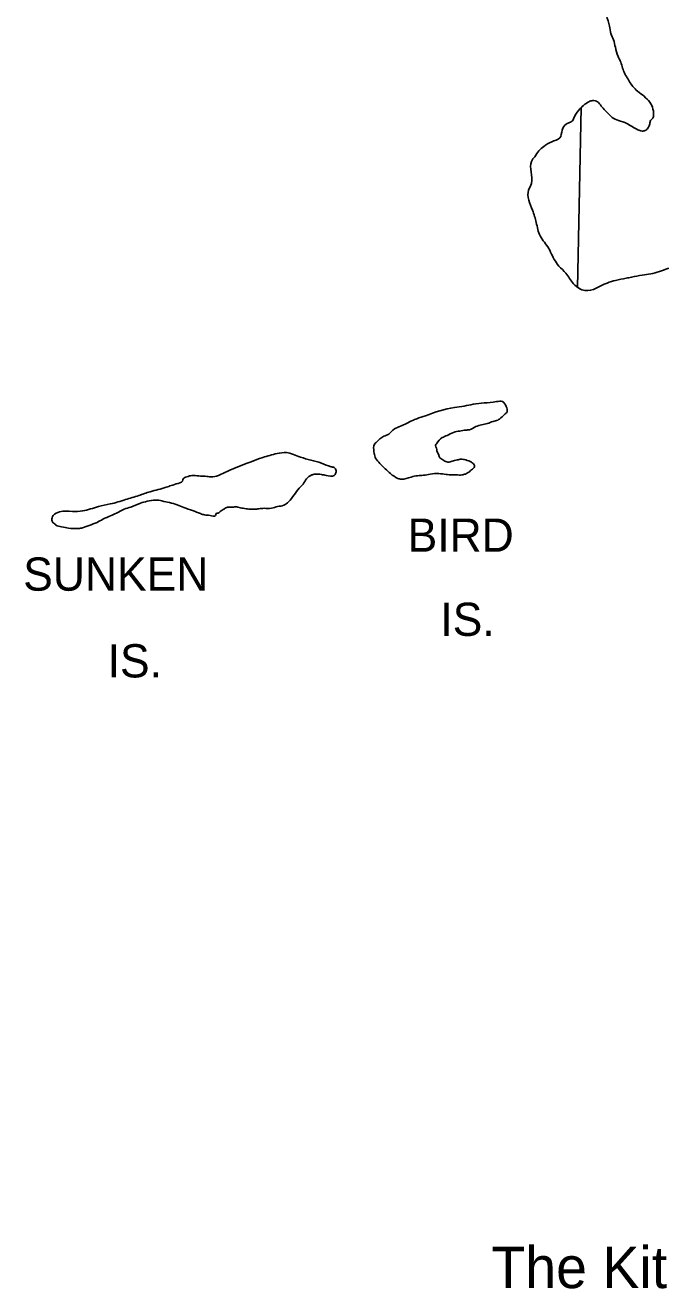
# Model space of a CAD drawing. Extents: x 380424 to 701066, y 1117407 to 1412949.
# Drawn here: x 519548 to 527202, y 1267757 to 1282967 of the extents above; entities that cross this region are included whole.
import ezdxf

# ---------------------------------------------------------------- set-up
doc = ezdxf.new("R2010")
doc.units = 0
for name, color, linetype in [('Bay Text', 7, 'Continuous'), ('Cities Incorporated Area', 7, 'Continuous'), ('Islands', 7, 'Continuous'), ('Islands Text Coastal (Keys etc)', 7, 'Continuous'), ('Section Lines', 7, 'Continuous')]:
    doc.layers.add(name, color=color, linetype=linetype)

msp = doc.modelspace()

# ---------------------------------------------------------------- linework, layer by layer
at = {"layer": 'Cities Incorporated Area'}
for points in [[(526435, 1288897), (526424, 1288839), (526424, 1288781), (526473, 1288671), (526481, 1288625), (526481, 1288598), (526485, 1288571), (526477, 1288537), (526473, 1288514), (526469, 1288483), (526469, 1288449), (526450, 1288411), (526436, 1288391), (526436, 1288376), (526429, 1288316), (526391, 1288278), (526376, 1288226), (526361, 1288218), (526369, 1288204), (526339, 1288122), (526294, 1288031), (526249, 1287829), (526211, 1287791), (526204, 1287738), (526091, 1287641), (526038, 1287573), (525971, 1287476), (525956, 1287415), (525902, 1287357), (525881, 1287304), (525858, 1287251), (525843, 1287244), (525888, 1287139), (525851, 1287041), (525926, 1286958), (525911, 1286876), (525911, 1286801), (525941, 1286718), (525926, 1286673), (525844, 1286539), (525928, 1286380), (526016, 1286254), (526076, 1286149), (526098, 1286013), (526098, 1285923), (526151, 1285848), (526176, 1285700), (526245, 1285568), (526287, 1285436), (526249, 1285301), (526256, 1285271), (526287, 1285161), (526294, 1285143), (526298, 1285092), (526306, 1285060), (526316, 1285038), (526314, 1285018), (526313, 1285000), (526313, 1284960), (526301, 1284850), (526286, 1284760), (526294, 1284655), (526376, 1284670), (526414, 1284625), (526421, 1284557), (526429, 1284512), (526436, 1284437), (526421, 1284302), (526346, 1284227), (526346, 1284159), (526339, 1284039), (526346, 1283934), (526354, 1283821), (526376, 1283776), (526391, 1283708), (526414, 1283671), (526436, 1283618), (526451, 1283595), (526451, 1283573), (526481, 1283490), (526519, 1283348), (526511, 1283310), (526526, 1283242), (526541, 1283167), (526549, 1283085), (526587, 1282957), (526602, 1282867), (526632, 1282792), (526656, 1282702), (526688, 1282591), (526714, 1282539), (526762, 1282401), (526799, 1282333), (526878, 1282217), (526941, 1282159), (527084, 1282021), (527115, 1281937)], [(527115, 1281937), (527115, 1281884), (527110, 1281858), (527089, 1281831), (527073, 1281810), (527073, 1281805), (527063, 1281758), (527041, 1281721), (527015, 1281700), (526978, 1281694), (526925, 1281710), (526857, 1281747), (526793, 1281784), (526693, 1281821), (526619, 1281858), (526582, 1281892), (526486, 1281995), (526441, 1282046), (526383, 1282060), (526338, 1282047), (526216, 1281944), (526152, 1281841), (526139, 1281816), (526088, 1281790), (526062, 1281777), (526017, 1281706), (525985, 1281610), (525889, 1281565), (525793, 1281507), (525735, 1281456), (525684, 1281385), (525646, 1281329), (525646, 1281064), (525611, 1280983), (525657, 1280741), (525703, 1280592), (525750, 1280431), (525853, 1280281), (525876, 1280235), (525976, 1280069), (526060, 1279981), (526152, 1279855), (526291, 1279774), (526556, 1279864), (526659, 1279896), (526787, 1279922), (526851, 1279934), (526980, 1279960), (527082, 1279973), (527288, 1280037), (527442, 1280069), (527506, 1280082), (527641, 1280101), (527769, 1280121), (527859, 1280153), (527917, 1280162)]]:
    msp.add_spline(points, degree=3, dxfattribs=at)
at = {"layer": 'Islands'}
for points in [[(524369, 1278267), (524264, 1278230), (524211, 1278209), (524068, 1278140), (523995, 1278108), (523926, 1278045), (523868, 1278019), (523820, 1277987), (523773, 1277945), (523757, 1277929), (523747, 1277903), (523752, 1277813), (523768, 1277755), (523820, 1277692), (523884, 1277628), (523947, 1277570), (524037, 1277512), (524079, 1277502), (524195, 1277528), (524274, 1277544), (524343, 1277549), (524427, 1277565), (524528, 1277570), (524617, 1277560), (524691, 1277554), (524739, 1277554), (524807, 1277554), (524849, 1277565), (524902, 1277597), (524944, 1277633), (524960, 1277655), (524955, 1277676), (524923, 1277707), (524855, 1277734), (524797, 1277744), (524749, 1277734), (524691, 1277718), (524638, 1277707), (524591, 1277728), (524543, 1277760), (524528, 1277797), (524506, 1277845), (524501, 1277876), (524491, 1277908), (524501, 1277929), (524570, 1278003), (524628, 1278029), (524707, 1278066), (524781, 1278082), (524855, 1278093), (524897, 1278098), (524976, 1278135), (525045, 1278156), (525113, 1278172), (525182, 1278198), (525240, 1278214), (525277, 1278240), (525330, 1278288), (525351, 1278314), (525340, 1278378), (525298, 1278436), (525224, 1278436), (525076, 1278420), (524944, 1278404), (524834, 1278383), (524718, 1278367), (524369, 1278267)], [(522408, 1277764), (522582, 1277811), (522693, 1277822), (522862, 1277769), (523115, 1277695), (523232, 1277653), (523268, 1277642), (523284, 1277627), (523290, 1277579), (523268, 1277547), (523173, 1277547), (523115, 1277558), (523036, 1277563), (522999, 1277553), (522936, 1277505), (522894, 1277442), (522846, 1277394), (522788, 1277315), (522720, 1277231), (522662, 1277189), (522588, 1277173), (522514, 1277152), (522424, 1277152), (522361, 1277146), (522313, 1277141), (522271, 1277141), (522208, 1277146), (522171, 1277152), (522139, 1277157), (522108, 1277167), (522055, 1277167), (522007, 1277167), (521965, 1277157), (521933, 1277136), (521886, 1277104), (521870, 1277094), (521849, 1277088), (521838, 1277067), (521775, 1277067), (521706, 1277073), (521659, 1277088), (521564, 1277125), (521458, 1277162), (521379, 1277194), (521284, 1277220), (521195, 1277241), (521121, 1277252), (521015, 1277236), (520936, 1277215), (520820, 1277167), (520741, 1277141), (520646, 1277094), (520577, 1277062), (520482, 1277020), (520414, 1276983), (520319, 1276946), (520224, 1276914), (520181, 1276909), (520071, 1276914), (519986, 1276930), (519918, 1276951), (519907, 1276962), (519891, 1276972), (519881, 1276983), (519870, 1277009), (519886, 1277067), (519960, 1277109), (520118, 1277115), (520239, 1277120), (520429, 1277173), (520572, 1277204), (520757, 1277257), (520915, 1277305), (521052, 1277352), (521247, 1277405), (521305, 1277426), (521390, 1277452), (521448, 1277495), (521448, 1277500), (521495, 1277532), (521553, 1277547), (521638, 1277542), (521717, 1277537), (521786, 1277532), (521875, 1277547), (521944, 1277579), (522013, 1277611), (522408, 1277764)]]:
    msp.add_spline(points, degree=3, dxfattribs=at)
at = {"layer": 'Section Lines'}
msp.add_line((526244, 1281977), (526201, 1279806), dxfattribs=at)

# ---------------------------------------------------------------- texts
at = {"layer": 'Bay Text'}
msp.add_text('The Kitchen', height=500, rotation=0.0004, dxfattribs=at).set_placement((525162, 1267764))
at = {"layer": 'Islands Text Coastal (Keys etc)'}
for s, p in [('BIRD', (524154, 1276629)), ('SUNKEN', (519524, 1276160)), ('IS.', (524548, 1275616)), ('IS.', (520541, 1275116))]:
    msp.add_text(s, height=400, rotation=0.0005, dxfattribs=at).set_placement(p)

doc.saveas('drawing.dxf')
